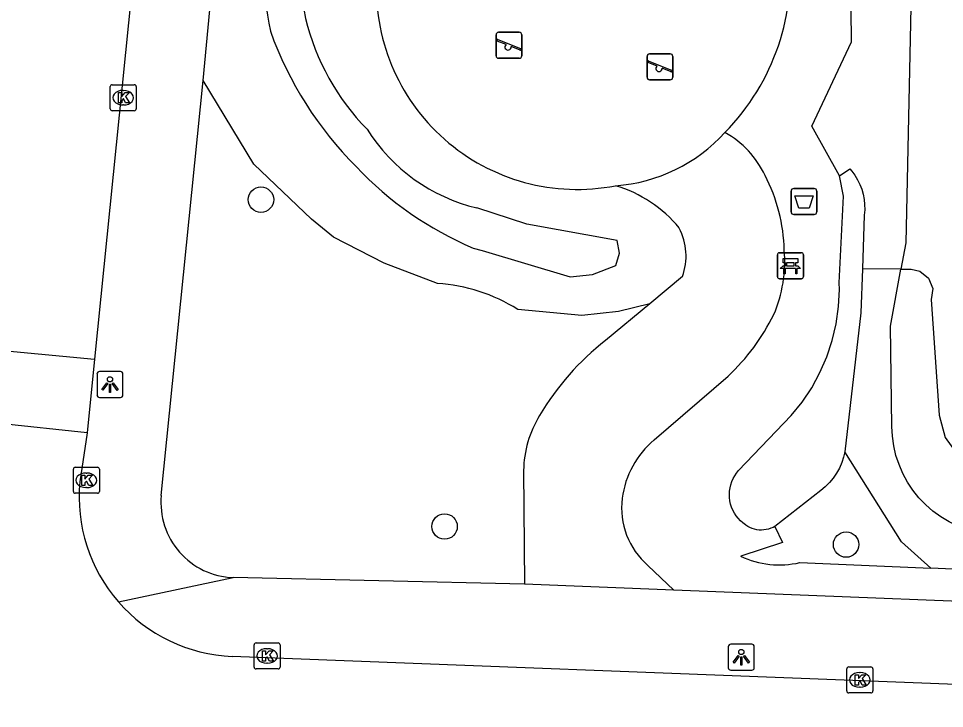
# Model space of a CAD drawing. Extents: x 161355 to 162026, y 386504 to 387459.
# Drawn here: x 161786.68 to 161822.27, y 386643.74 to 386670.27 of the extents above; entities that cross this region are included whole.
import ezdxf

# ---------------------------------------------------------------- set-up
doc = ezdxf.new("R2010")
doc.units = 0
for name, color, linetype in [('IMGEO_Afvalbak', 7, 'Continuous'), ('IMGEO_Bank', 7, 'Continuous'), ('IMGEO_Boom', 7, 'Continuous'), ('IMGEO_Groenvoorziening', 7, 'Continuous'), ('IMGEO_Kolk', 7, 'Continuous'), ('IMGEO_Lichtpunt', 7, 'Continuous'), ('IMGEO_Rijbaan_lokaal_open', 7, 'Continuous'), ('IMGEO_Speelvoorziening', 7, 'Continuous'), ('IMGEO_Voetpad_open', 7, 'Continuous')]:
    doc.layers.add(name, color=color, linetype=linetype)

msp = doc.modelspace()

# ---------------------------------------------------------------- linework, layer by layer
at = {"layer": 'IMGEO_Afvalbak'}
for p, q in [((161816.376, 386662.833), (161816.376, 386663.633)), ((161816.376, 386663.633), (161816.376, 386662.833)), ((161816.476, 386663.733), (161817.266, 386663.733)), ((161817.266, 386663.733), (161816.476, 386663.733)), ((161817.366, 386663.633), (161817.366, 386662.833)), ((161817.366, 386662.833), (161817.366, 386663.633)), ((161817.266, 386662.733), (161816.476, 386662.733)), ((161816.476, 386662.733), (161817.266, 386662.733))]:
    msp.add_line(p, q, dxfattribs=at)
msp.add_lwpolyline([(161816.519, 386663.447), (161817.223, 386663.447), (161817.074, 386662.977), (161816.668, 386662.977), (161816.519, 386663.447)], dxfattribs=at)
for centre, start, end in [((161816.476, 386663.633), 90, 180), ((161816.476, 386663.633), 90, 180), ((161817.266, 386663.633), 0, 90), ((161817.266, 386663.633), 360, 90), ((161816.476, 386662.833), 180, 270), ((161816.476, 386662.833), 180, 270), ((161817.266, 386662.833), 270, 0), ((161817.266, 386662.833), 270, 0)]:
    msp.add_arc(centre, 0.1, start, end, dxfattribs=at)
at = {"layer": 'IMGEO_Bank'}
for p, q in [((161815.849, 386660.339), (161815.849, 386661.18)), ((161815.849, 386661.18), (161815.849, 386660.339)), ((161815.924, 386661.264), (161816.765, 386661.264)), ((161816.765, 386661.264), (161815.924, 386661.264)), ((161816.849, 386661.189), (161816.849, 386660.348)), ((161816.849, 386660.348), (161816.849, 386661.189)), ((161816.546, 386660.662), (161816.153, 386660.662)), ((161816.158, 386660.77), (161816.158, 386660.876)), ((161816.202, 386660.876), (161816.202, 386660.77)), ((161816.49, 386660.882), (161816.208, 386660.882)), ((161816.208, 386660.764), (161816.49, 386660.764)), ((161816.496, 386660.77), (161816.496, 386660.876)), ((161816.54, 386660.876), (161816.54, 386660.77)), ((161816.774, 386660.264), (161815.933, 386660.264)), ((161815.933, 386660.264), (161816.774, 386660.264))]:
    msp.add_line(p, q, dxfattribs=at)
for points in [[(161816.152, 386660.882), (161816.066, 386660.882), (161816.066, 386661.043), (161816.629, 386661.043), (161816.629, 386660.882), (161816.546, 386660.882)], [(161816.096, 386660.662), (161815.954, 386660.662), (161816.066, 386660.764), (161816.152, 386660.764)], [(161816.146, 386660.655), (161816.146, 386660.448), (161816.103, 386660.448), (161816.103, 386660.655)], [(161816.546, 386660.764), (161816.629, 386660.764), (161816.741, 386660.662), (161816.602, 386660.662)], [(161816.596, 386660.655), (161816.596, 386660.448), (161816.552, 386660.448), (161816.552, 386660.655)]]:
    msp.add_lwpolyline(points, dxfattribs=at)
for centre, radius, start, end in [((161815.927, 386661.186), 0.0779, 92.4484, 184.2845), ((161815.927, 386661.186), 0.0779, 92.4484, 184.2845), ((161816.771, 386661.186), 0.0779, 2.4484, 94.2845), ((161816.771, 386661.186), 0.0779, 2.4484, 94.2845), ((161816.096, 386660.655), 0.00671, 2.8957, 87.1043), ((161816.153, 386660.655), 0.00671, 92.8957, 177.1043), ((161816.151, 386660.875), 0.00671, 2.8957, 87.1043), ((161816.151, 386660.771), 0.00671, 272.8957, 357.1043), ((161816.208, 386660.875), 0.00671, 92.8957, 177.1043), ((161816.208, 386660.771), 0.00671, 182.8957, 267.1043), ((161816.49, 386660.875), 0.00671, 2.8957, 87.1043), ((161816.49, 386660.771), 0.00671, 272.8957, 357.1043), ((161816.547, 386660.875), 0.00671, 92.8957, 177.1043), ((161816.547, 386660.771), 0.00671, 182.8957, 267.1043), ((161816.545, 386660.655), 0.00671, 2.8957, 87.1043), ((161816.602, 386660.655), 0.00671, 92.8957, 177.1043), ((161815.927, 386660.342), 0.0779, 182.4484, 274.2845), ((161815.927, 386660.342), 0.0779, 182.4484, 274.2845), ((161816.771, 386660.342), 0.0779, 272.4484, 4.2845), ((161816.771, 386660.342), 0.0779, 272.4484, 4.2845)]:
    msp.add_arc(centre, radius, start, end, dxfattribs=at)
at = {"layer": 'IMGEO_Boom'}
for centre in [(161795.999, 386663.305), (161803.056, 386650.736), (161818.491, 386650.042)]:
    msp.add_circle(centre, 0.489, dxfattribs=at)
at = {"layer": 'IMGEO_Groenvoorziening'}
for points in [[(161818.242, 386664.216), (161817.169, 386666.136), (161818.703, 386669.37), (161818.659, 386673.135)], [(161821.032, 386673.136), (161820.786, 386661.643), (161820.598, 386660.631)], [(161802.779, 386660.084), (161800.731, 386660.857), (161798.786, 386661.861), (161797.941, 386662.551), (161795.722, 386664.664), (161793.779, 386667.892)], [(161815.75, 386650.736), (161815.687, 386650.703), (161815.602, 386650.666), (161815.514, 386650.637), (161815.424, 386650.616), (161815.333, 386650.603), (161815.24, 386650.598), (161815.148, 386650.601), (161815.056, 386650.613), (161814.966, 386650.633), (161814.878, 386650.661), (161814.792, 386650.697), (161814.711, 386650.74), (161814.633, 386650.79), (161814.618, 386650.8), (161814.518, 386650.875), (161814.425, 386650.959), (161814.339, 386651.051), (161814.263, 386651.149), (161814.195, 386651.255), (161814.137, 386651.366), (161814.089, 386651.481), (161814.052, 386651.601), (161814.026, 386651.723), (161814.011, 386651.848), (161814.006, 386651.973), (161814.013, 386652.098), (161814.031, 386652.221), (161814.061, 386652.343), (161814.101, 386652.462), (161814.151, 386652.576), (161814.211, 386652.686), (161814.281, 386652.79), (161814.36, 386652.887), (161816.385, 386655.001), (161816.8, 386655.518), (161817.167, 386656.07), (161817.484, 386656.652), (161817.747, 386657.26), (161817.955, 386657.89), (161818.106, 386658.535), (161818.198, 386659.192), (161818.232, 386659.854), (161818.229, 386660.101), (161818.392, 386663.44), (161818.242, 386664.216)], [(161818.242, 386664.216), (161818.636, 386664.494), (161818.71, 386664.406), (161818.829, 386664.245), (161818.933, 386664.073), (161819.021, 386663.893), (161819.093, 386663.705), (161819.147, 386663.512), (161819.185, 386663.315), (161819.204, 386663.115), (161819.205, 386662.914), (161819.189, 386662.714), (161819.12, 386660.65)], [(161804.153, 386661.444), (161804.503, 386661.354), (161807.882, 386660.333), (161808.744, 386660.431), (161809.637, 386660.774), (161809.777, 386661.25), (161809.69, 386661.739), (161806.221, 386662.367), (161804.299, 386662.987)], [(161819.12, 386660.65), (161819.063, 386658.956), (161818.446, 386653.605)], [(161820.598, 386660.631), (161819.12, 386660.65)], [(161830.894, 386650.104), (161829.229, 386650.078), (161824.227, 386650.395), (161823.856, 386650.435), (161823.49, 386650.507), (161823.131, 386650.612), (161822.783, 386650.747), (161822.449, 386650.912), (161822.13, 386651.106), (161821.829, 386651.327), (161821.549, 386651.574), (161821.292, 386651.844), (161821.059, 386652.136), (161820.853, 386652.447), (161820.675, 386652.776), (161820.526, 386653.118), (161820.408, 386653.472), (161820.322, 386653.835), (161820.268, 386654.204), (161820.246, 386654.577), (161820.192, 386658.444), (161820.598, 386660.631)], [(161820.598, 386660.631), (161820.986, 386660.626), (161821.325, 386660.557), (161821.661, 386660.288), (161821.818, 386659.888), (161821.756, 386659.468), (161822.073, 386655.022), (161822.3, 386654.156), (161822.694, 386653.609), (161823.442, 386653.118), (161824.186, 386652.971), (161830.95, 386651.973), (161830.894, 386650.104)], [(161810.945, 386659.305), (161809.745, 386659.003), (161808.329, 386658.856), (161805.873, 386659.084)], [(161818.446, 386653.605), (161818.396, 386653.406), (161818.323, 386653.192), (161818.231, 386652.984), (161818.121, 386652.786), (161817.993, 386652.599), (161817.85, 386652.424), (161817.691, 386652.262), (161817.518, 386652.115), (161815.75, 386650.736)], [(161821.748, 386649.128), (161820.623, 386650.15), (161818.446, 386653.605)], [(161815.75, 386650.736), (161816.052, 386650.126), (161814.438, 386649.597)], [(161816.71, 386649.349), (161821.748, 386649.128)], [(161830.852, 386648.729), (161821.748, 386649.128)]]:
    msp.add_lwpolyline(points, dxfattribs=at)
for centre, radius, start, end in [((161810.952, 386672.583), 13.445, 165.397, 189.903), ((161809.763, 386672.557), 13.687, 170.5283, 191.7045), ((161807.546, 386672.061), 8.811, 315.5422, 6.9094), ((161808.158, 386671.423), 7.724, 176.2445, 280.9606), ((161806.809, 386672.55), 9.383, 194.058, 224.1904), ((161809.691, 386674.579), 14.168, 199.7996, 224.913), ((161805.904, 386669.681), 6.884, 212.2286, 256.5138), ((161809.405, 386673.777), 13.404, 223.3446, 246.9317), ((161802.352, 386653.477), 6.621, 57.8742, 86.3034), ((161815.928, 386652.72), 3.46, 244.4869, 283.0542)]:
    msp.add_arc(centre, radius, start, end, dxfattribs=at)
at = {"layer": 'IMGEO_Kolk'}
for p, q in [((161790.278, 386667.726), (161791.13, 386667.726)), ((161790.203, 386666.8), (161790.203, 386667.652)), ((161790.691, 386667.506), (161790.716, 386667.506)), ((161791.204, 386667.652), (161791.204, 386666.8)), ((161791.13, 386666.726), (161790.278, 386666.726)), ((161790.714, 386666.946), (161790.689, 386666.946)), ((161788.788, 386652.087), (161788.788, 386652.939)), ((161788.863, 386653.013), (161789.715, 386653.013)), ((161789.276, 386652.793), (161789.301, 386652.793)), ((161789.789, 386652.939), (161789.789, 386652.087)), ((161789.299, 386652.233), (161789.274, 386652.233)), ((161789.715, 386652.013), (161788.863, 386652.013)), ((161795.735, 386645.332), (161795.735, 386646.184)), ((161795.81, 386646.258), (161796.662, 386646.258)), ((161796.223, 386646.038), (161796.248, 386646.038)), ((161796.736, 386646.184), (161796.736, 386645.332)), ((161796.246, 386645.478), (161796.221, 386645.478)), ((161818.592, 386645.337), (161819.444, 386645.337)), ((161796.662, 386645.258), (161795.81, 386645.258)), ((161818.517, 386644.411), (161818.517, 386645.263)), ((161819.005, 386645.117), (161819.03, 386645.117)), ((161819.518, 386645.263), (161819.518, 386644.411)), ((161819.444, 386644.337), (161818.592, 386644.337)), ((161819.028, 386644.557), (161819.003, 386644.557))]:
    msp.add_line(p, q, dxfattribs=at)
for points in [[(161790.278, 386667.726), (161791.13, 386667.726)], [(161790.203, 386666.8), (161790.203, 386667.652)], [(161790.524, 386667.426), (161790.647, 386667.426), (161790.647, 386667.275), (161790.777, 386667.426), (161790.941, 386667.426), (161790.795, 386667.275), (161790.948, 386667.026), (161790.796, 386667.026), (161790.711, 386667.19), (161790.647, 386667.123), (161790.647, 386667.026), (161790.524, 386667.026), (161790.524, 386667.426)], [(161791.204, 386667.652), (161791.204, 386666.8)], [(161791.13, 386666.726), (161790.278, 386666.726)], [(161788.788, 386652.087), (161788.788, 386652.939)], [(161788.863, 386653.013), (161789.715, 386653.013)], [(161789.789, 386652.939), (161789.789, 386652.087)], [(161789.109, 386652.713), (161789.232, 386652.713), (161789.232, 386652.562), (161789.362, 386652.713), (161789.526, 386652.713), (161789.38, 386652.562), (161789.533, 386652.313), (161789.381, 386652.313), (161789.296, 386652.477), (161789.232, 386652.41), (161789.232, 386652.313), (161789.109, 386652.313), (161789.109, 386652.713)], [(161789.715, 386652.013), (161788.863, 386652.013)], [(161795.735, 386645.332), (161795.735, 386646.184)], [(161795.81, 386646.258), (161796.662, 386646.258)], [(161796.736, 386646.184), (161796.736, 386645.332)], [(161796.056, 386645.958), (161796.179, 386645.958), (161796.179, 386645.807), (161796.309, 386645.958), (161796.473, 386645.958), (161796.327, 386645.807), (161796.48, 386645.558), (161796.328, 386645.558), (161796.243, 386645.722), (161796.179, 386645.655), (161796.179, 386645.558), (161796.056, 386645.558), (161796.056, 386645.958)], [(161818.592, 386645.337), (161819.444, 386645.337)], [(161796.662, 386645.258), (161795.81, 386645.258)], [(161818.517, 386644.411), (161818.517, 386645.263)], [(161818.838, 386645.037), (161818.961, 386645.037), (161818.961, 386644.886), (161819.091, 386645.037), (161819.255, 386645.037), (161819.109, 386644.886), (161819.262, 386644.637), (161819.11, 386644.637), (161819.025, 386644.801), (161818.961, 386644.734), (161818.961, 386644.637), (161818.838, 386644.637), (161818.838, 386645.037)], [(161819.518, 386645.263), (161819.518, 386644.411)], [(161819.444, 386644.337), (161818.592, 386644.337)]]:
    msp.add_lwpolyline(points, dxfattribs=at)
for centre, start, end in [((161790.28, 386667.65), 91.552, 178.448), ((161790.28, 386667.65), 91.552, 178.448), ((161791.128, 386667.65), 1.552, 88.448), ((161791.128, 386667.65), 1.552, 88.448), ((161790.28, 386666.802), 181.552, 268.448), ((161790.28, 386666.802), 181.552, 268.448), ((161791.128, 386666.802), 271.552, 358.448), ((161791.128, 386666.802), 271.552, 358.448), ((161788.865, 386652.937), 91.552, 178.448), ((161788.865, 386652.937), 91.552, 178.448), ((161789.713, 386652.937), 1.552, 88.448), ((161789.713, 386652.937), 1.552, 88.448), ((161788.865, 386652.089), 181.552, 268.448), ((161788.865, 386652.089), 181.552, 268.448), ((161789.713, 386652.089), 271.552, 358.448), ((161789.713, 386652.089), 271.552, 358.448), ((161795.812, 386646.182), 91.552, 178.448), ((161795.812, 386646.182), 91.552, 178.448), ((161796.66, 386646.182), 1.552, 88.448), ((161796.66, 386646.182), 1.552, 88.448), ((161795.812, 386645.334), 181.552, 268.448), ((161795.812, 386645.334), 181.552, 268.448), ((161796.66, 386645.334), 271.552, 358.448), ((161796.66, 386645.334), 271.552, 358.448), ((161818.594, 386645.261), 91.552, 178.448), ((161818.594, 386645.261), 91.552, 178.448), ((161819.442, 386645.261), 1.552, 88.448), ((161819.442, 386645.261), 1.552, 88.448), ((161818.594, 386644.413), 181.552, 268.448), ((161818.594, 386644.413), 181.552, 268.448), ((161819.442, 386644.413), 271.552, 358.448), ((161819.442, 386644.413), 271.552, 358.448)]:
    msp.add_arc(centre, 0.0765, start, end, dxfattribs=at)
for centre, major_axis, ratio, start_param, end_param in [((161790.69, 386667.226), (-0.387, 0.002), 0.722429, 4.712389, 7.853982), ((161790.715, 386667.226), (-0.39, 0.002), 0.717154, 1.570796, 4.712389), ((161789.275, 386652.513), (-0.387, 0.002), 0.722429, 4.712389, 7.853982), ((161789.3, 386652.513), (-0.39, 0.002), 0.717154, 1.570796, 4.712389), ((161796.222, 386645.758), (-0.387, 0.002), 0.722429, 4.712389, 7.853982), ((161796.247, 386645.758), (-0.39, 0.002), 0.717154, 1.570796, 4.712389), ((161819.004, 386644.837), (-0.387, 0.002), 0.722429, 4.712389, 7.853982), ((161819.029, 386644.837), (-0.39, 0.002), 0.717154, 1.570796, 4.712389)]:
    msp.add_ellipse(centre, major_axis=major_axis, ratio=ratio, start_param=start_param, end_param=end_param, dxfattribs=at)
at = {"layer": 'IMGEO_Lichtpunt'}
for p, q in [((161790.599, 386656.694), (161789.791, 386656.694)), ((161790.599, 386656.694), (161789.791, 386656.694)), ((161789.697, 386656.599), (161789.697, 386655.792)), ((161789.697, 386656.599), (161789.697, 386655.792)), ((161790.693, 386655.792), (161790.693, 386656.599)), ((161790.693, 386655.792), (161790.693, 386656.599)), ((161789.791, 386655.698), (161790.599, 386655.698)), ((161789.791, 386655.698), (161790.599, 386655.698)), ((161813.963, 386646.113), (161813.963, 386645.306)), ((161813.963, 386646.113), (161813.963, 386645.306)), ((161814.865, 386646.208), (161814.057, 386646.208)), ((161814.865, 386646.208), (161814.057, 386646.208)), ((161814.959, 386645.306), (161814.959, 386646.113)), ((161814.959, 386645.306), (161814.959, 386646.113)), ((161814.057, 386645.212), (161814.865, 386645.212)), ((161814.057, 386645.212), (161814.865, 386645.212))]:
    msp.add_line(p, q, dxfattribs=at)
for points in [[(161790.071, 386656.263), (161790.11, 386656.235), (161789.922, 386655.973), (161789.884, 386656), (161790.071, 386656.263)], [(161790.173, 386656.215), (161790.22, 386656.215), (161790.22, 386655.893), (161790.173, 386655.893), (161790.173, 386656.215)], [(161790.283, 386656.235), (161790.321, 386656.262), (161790.508, 386656), (161790.469, 386655.972), (161790.283, 386656.235)], [(161814.337, 386645.777), (161814.376, 386645.749), (161814.188, 386645.487), (161814.15, 386645.514), (161814.337, 386645.777)], [(161814.439, 386645.729), (161814.486, 386645.729), (161814.486, 386645.407), (161814.439, 386645.407), (161814.439, 386645.729)], [(161814.549, 386645.749), (161814.587, 386645.776), (161814.774, 386645.514), (161814.735, 386645.486), (161814.549, 386645.749)]]:
    msp.add_lwpolyline(points, dxfattribs=at)
for centre in [(161790.196, 386656.397), (161814.462, 386645.911)]:
    msp.add_circle(centre, 0.0994, dxfattribs=at)
for centre, start, end in [((161789.791, 386656.599), 90, 180), ((161789.791, 386656.599), 90, 180), ((161790.599, 386656.599), 0, 90), ((161790.599, 386656.599), 0, 90), ((161789.791, 386655.792), 180, 270), ((161789.791, 386655.792), 180, 270), ((161790.599, 386655.792), 270, 0), ((161790.599, 386655.792), 270, 360), ((161814.057, 386646.113), 90, 180), ((161814.057, 386646.113), 90, 180), ((161814.865, 386646.113), 0, 90), ((161814.865, 386646.113), 0, 90), ((161814.057, 386645.306), 180, 270), ((161814.057, 386645.306), 180, 270), ((161814.865, 386645.306), 270, 0), ((161814.865, 386645.306), 270, 360)]:
    msp.add_arc(centre, 0.0946, start, end, dxfattribs=at)
at = {"layer": 'IMGEO_Rijbaan_lokaal_open'}
for points in [[(161792.334, 386684.195), (161789.606, 386657.165)], [(161782.825, 386657.818), (161789.606, 386657.165)], [(161789.606, 386657.165), (161789.315, 386654.342)], [(161789.315, 386654.342), (161782.564, 386655.061)], [(161789.315, 386654.342), (161789.036, 386652.458)], [(161846.578, 386643.738), (161794.894, 386645.742)]]:
    msp.add_lwpolyline(points, dxfattribs=at)
for centre, radius, start, end in [((161795.138, 386651.87), 6.13, 174.4912, 221.1088), ((161795.143, 386651.873), 6.137, 221.1059, 267.676)]:
    msp.add_arc(centre, radius, start, end, dxfattribs=at)
at = {"layer": 'IMGEO_Speelvoorziening'}
for p, q in [((161805.035, 386668.84), (161805.035, 386669.64)), ((161805.035, 386669.64), (161805.035, 386668.84)), ((161805.135, 386669.74), (161805.925, 386669.74)), ((161805.925, 386669.74), (161805.135, 386669.74)), ((161806.025, 386669.64), (161806.025, 386668.84)), ((161806.025, 386668.84), (161806.025, 386669.64)), ((161805.418, 386669.268), (161805.079, 386669.405)), ((161805.104, 386669.465), (161805.98, 386669.112)), ((161805.956, 386669.052), (161805.616, 386669.189)), ((161810.839, 386668.012), (161810.839, 386668.812)), ((161810.839, 386668.812), (161810.839, 386668.012)), ((161810.939, 386668.912), (161811.729, 386668.912)), ((161811.729, 386668.912), (161810.939, 386668.912)), ((161811.829, 386668.812), (161811.829, 386668.012)), ((161811.829, 386668.012), (161811.829, 386668.812)), ((161805.925, 386668.74), (161805.135, 386668.74)), ((161805.135, 386668.74), (161805.925, 386668.74)), ((161811.222, 386668.44), (161810.883, 386668.577)), ((161810.908, 386668.637), (161811.784, 386668.284)), ((161811.76, 386668.224), (161811.42, 386668.361)), ((161811.729, 386667.912), (161810.939, 386667.912)), ((161810.939, 386667.912), (161811.729, 386667.912))]:
    msp.add_line(p, q, dxfattribs=at)
for centre, radius, start, end in [((161805.135, 386669.64), 0.1, 90, 180), ((161805.135, 386669.64), 0.1, 90, 180), ((161805.925, 386669.64), 0.1, 0, 90), ((161805.925, 386669.64), 0.1, 360, 90), ((161805.092, 386669.435), 0.0327, 68.078, 248.078), ((161805.497, 386669.178), 0.12, 130.9928, 5.1632), ((161805.135, 386668.84), 0.1, 180, 270), ((161805.135, 386668.84), 0.1, 180, 270), ((161805.925, 386668.84), 0.1, 270, 0), ((161805.925, 386668.84), 0.1, 270, 0), ((161805.968, 386669.082), 0.0327, 248.078, 68.078), ((161810.939, 386668.812), 0.1, 90, 180), ((161810.939, 386668.812), 0.1, 90, 180), ((161811.729, 386668.812), 0.1, 0, 90), ((161811.729, 386668.812), 0.1, 360, 90), ((161810.896, 386668.607), 0.0327, 68.078, 248.078), ((161811.301, 386668.35), 0.12, 130.9928, 5.1632), ((161811.772, 386668.254), 0.0327, 248.078, 68.078), ((161810.939, 386668.012), 0.1, 180, 270), ((161810.939, 386668.012), 0.1, 180, 270), ((161811.729, 386668.012), 0.1, 270, 0), ((161811.729, 386668.012), 0.1, 270, 0)]:
    msp.add_arc(centre, radius, start, end, dxfattribs=at)
at = {"layer": 'IMGEO_Voetpad_open'}
for points in [[(161793.779, 386667.892), (161794.575, 386676.324)], [(161792.166, 386651.926), (161793.779, 386667.892)], [(161812.2, 386660.348), (161810.945, 386659.305)], [(161810.945, 386659.305), (161809.247, 386657.893)], [(161811.114, 386654.065), (161813.952, 386656.52)], [(161806.095, 386652.886), (161806.13, 386648.519)], [(161811.867, 386648.292), (161810.875, 386649.24)], [(161790.519, 386647.839), (161794.928, 386648.77)], [(161806.13, 386648.519), (161794.928, 386648.77)], [(161811.867, 386648.292), (161806.13, 386648.519)], [(161846.791, 386646.906), (161811.867, 386648.292)]]:
    msp.add_lwpolyline(points, dxfattribs=at)
for centre, radius, start, end in [((161809.174, 386670.113), 6.289, 274.1278, 317.8198), ((161812.016, 386662.655), 3.711, 25.226, 60.646), ((161809.572, 386661.211), 6.543, 1.349, 27.5482), ((161808.202, 386659.028), 5.019, 39.4252, 73.508), ((161810.008, 386661.143), 2.331, 340.0528, 27.3635), ((161810.998, 386660.923), 5.134, 336.6624, 4.9387), ((161808.329, 386662.535), 8.234, 313.0665, 333.714), ((161815.589, 386649.767), 10.308, 127.9688, 149.4574), ((161810.174, 386652.849), 4.079, 148.0971, 179.4843), ((161813.335, 386651.395), 3.473, 129.7484, 172.952), ((161795.04, 386651.655), 2.887, 174.6042, 267.778), ((161812.766, 386651.443), 2.903, 172.5091, 229.3456)]:
    msp.add_arc(centre, radius, start, end, dxfattribs=at)

doc.saveas('drawing.dxf')
